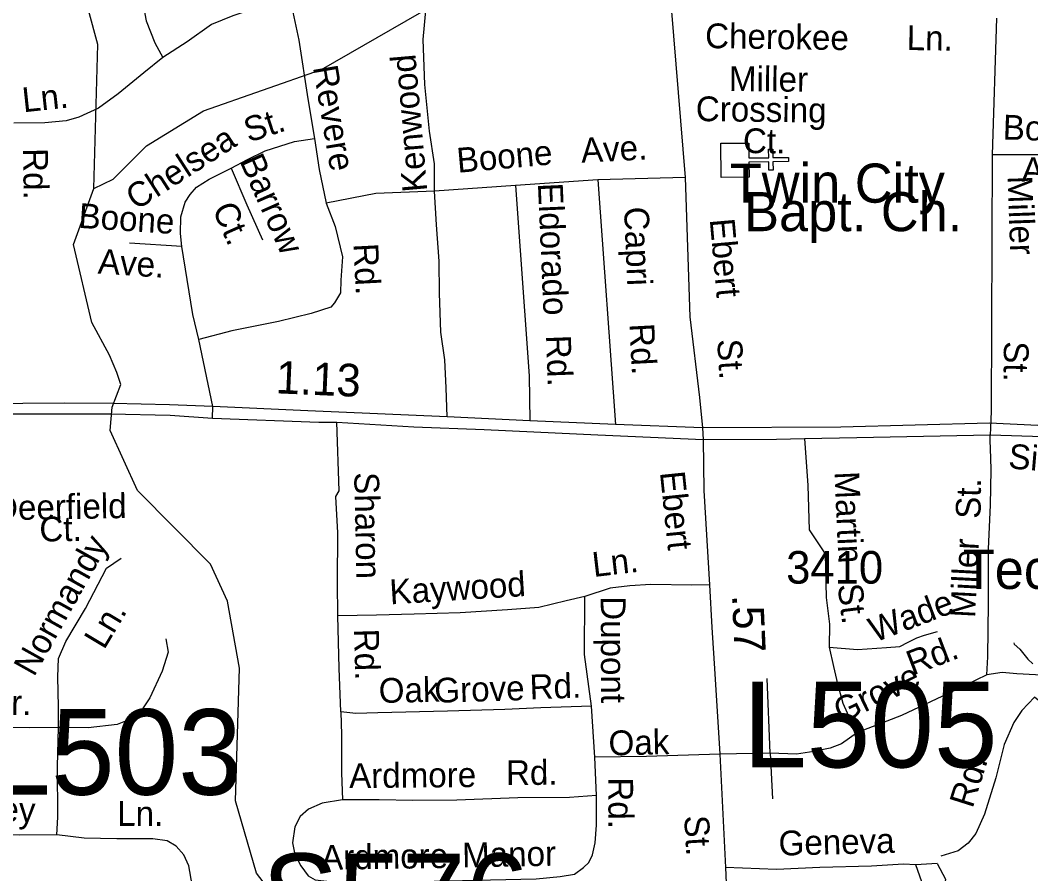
# Model space of a CAD drawing. Extents: x 1547597 to 1699558, y 810033 to 920809.
# Drawn here: x 1619885 to 1623759, y 845095 to 848367 of the extents above; entities that cross this region are included whole.
import ezdxf

# ---------------------------------------------------------------- set-up
doc = ezdxf.new("R2010")
doc.units = 0
for name, color, linetype in [('Exist Cultural Church CELL', 7, 'Continuous'), ('Exist Cultural Church Label', 7, 'Continuous'), ('Exist Cultural Educational Facility College or University Label', 7, 'Continuous'), ('Exist Hydrographic Creek Single Shore', 7, 'Continuous'), ('Exist Hydrographic Misc Water Feature', 7, 'Continuous'), ('Exist Road Non-System Type 51', 7, 'Continuous'), ('Exist Road Non-System Type 51 Label', 7, 'Continuous'), ('Exist Road Primary Interstate Structure Cantilever Sign Number Label', 7, 'Continuous'), ('Exist Road Primary Interstate Structure Ovrhead Sign Number Label', 7, 'Continuous'), ('Exist Road Primary NC Divided Attributed', 7, 'Continuous'), ('Exist Road Primary NC Label', 7, 'Continuous'), ('Exist Road Primary NC Service Mileage Hundredths English Label', 7, 'Continuous'), ('Exist Road Secondary Mileage Hundredths English Label', 7, 'Continuous'), ('Exist Road Secondary Type 51 Label', 7, 'Continuous'), ('Exist Road Secondary Type 51 Number Label', 7, 'Continuous'), ('Exist Road Secondary Type 51 Undivided 4 Lane Attributed', 7, 'Continuous')]:
    doc.layers.add(name, color=color, linetype=linetype)

msp = doc.modelspace()

# ---------------------------------------------------------------- linework, layer by layer
at = {"layer": 'Exist Cultural Church CELL'}
msp.add_lwpolyline([(1622677.7, 847896.4), (1622678.4, 847839.4), (1622754.5, 847840.2), (1622754.2, 847872.2), (1622770.2, 847872.3), (1622770.5, 847840.3), (1622830.6, 847840.9), (1622830.8, 847824.9), (1622770.6, 847824.3), (1622771, 847792.3), (1622755, 847792.2), (1622754.7, 847824.2), (1622678.5, 847823.4), (1622679, 847765.8), (1622572.5, 847764.7), (1622571.3, 847895.3)], close=True, dxfattribs=at)
at = {"layer": 'Exist Hydrographic Creek Single Shore'}
for points in [[(1620166.7, 847722.6), (1620182.7, 848273.9), (1620015.7, 848891.1), (1620019.7, 849033.4), (1619989.3, 849355.1), (1619851.2, 849753.6), (1619811.7, 850031.7), (1619842.5, 850238.6), (1619706.6, 851142.3), (1619664.8, 851324.1), (1619550.8, 851543.1), (1619525.8, 851609.2), (1619489.5, 852019.8)], [(1620166.7, 847722.6), (1620241.8, 847757.3), (1620368.7, 847886), (1620587.7, 848019.4), (1621039.8, 848177.7), (1621577.8, 848488.5), (1621888.8, 848725.1), (1622487.7, 849267.6), (1622733.8, 849531.9), (1622967.8, 849638.7)], [(1620946.8, 844893.6), (1620790.7, 845097), (1620710.8, 845374.4), (1620725.7, 845882.9), (1620679.8, 846139.9), (1620614.8, 846282.3), (1620334.8, 846563.7), (1620230.1, 846794.1), (1620237.9, 846883.6), (1620270.6, 846970.6), (1620256, 847016.3), (1620227.5, 847082.6), (1620159.5, 847208.4), (1620088.7, 847507.6), (1620166.7, 847722.6)]]:
    msp.add_lwpolyline(points, dxfattribs=at)
at = {"layer": 'Exist Hydrographic Misc Water Feature'}
msp.add_lwpolyline([(1623694.3, 845980.6), (1623696.1, 845974.6), (1623717.8, 845956.3), (1623747.4, 845917.9), (1623767.1, 845899.6)], dxfattribs=at)
at = {"layer": 'Exist Road Non-System Type 51'}
for p, q in [((1623628.2, 848375.4), (1623611, 847850.9)), ((1623611, 847850.9), (1623607.4, 846869.2)), ((1620505.2, 847499.5), (1620303.6, 847512.6)), ((1623607.4, 846869.2), (1623604.3, 846801.6)), ((1623604.3, 846801.6), (1623603.2, 846779.1)), ((1623603.9, 846756.5), (1623603.2, 846779.1)), ((1623606, 846688.6), (1623603.9, 846756.5)), ((1622759.8, 845557.3), (1622748.2, 845843.3)), ((1622088.3, 845541.3), (1622075.3, 845737.5)), ((1622759.8, 845557.3), (1622566.5, 845553.2)), ((1622759.8, 845557.3), (1622769.1, 845381.4)), ((1622094.2, 845395.3), (1622088.3, 845541.3)), ((1623400.4, 845134.2), (1623318, 845129.3))]:
    msp.add_line(p, q, dxfattribs=at)
for points in [[(1620372.9, 849172.5), (1620345.8, 849101), (1620340.9, 849035.1), (1620333, 848913.2), (1620341.8, 848705.3), (1620349.2, 848539.2), (1620353.8, 848439.3), (1620368.5, 848364.9), (1620401.2, 848280.6), (1620432.3, 848224.2)], [(1620764.7, 848405.1), (1620700.4, 848384), (1620618.1, 848351.3), (1620525.1, 848284.7), (1620432.3, 848224.2)], [(1620930.5, 848398.6), (1620952.9, 848290.3), (1620987.3, 848065.8), (1621013.1, 847913.6)], [(1621473, 847711.8), (1621473, 847816.3), (1621454.5, 847942.4), (1621436.1, 848120.6), (1621430, 848292.8), (1621441.6, 848417.6)], [(1622380.2, 848416.4), (1622434.4, 847764.1)], [(1620432.3, 848224.2), (1620359.4, 848165.2), (1620260.3, 848084.8), (1620185.6, 848030.1), (1620109.2, 847995.2), (1620060.9, 847982), (1619978.9, 847973.2), (1619861.1, 847972.8)], [(1620693.6, 847800.4), (1620756.1, 847833.6), (1620824.4, 847866.4), (1620937, 847902.8), (1621013.1, 847913.6)], [(1621013.1, 847913.6), (1621031.3, 847795.4), (1621058.3, 847665.7)], [(1624055.2, 847861.1), (1623822.1, 847850.9), (1623611, 847850.9)], [(1620505.2, 847499.5), (1620500, 847549.6), (1620500.9, 847613.4), (1620517.8, 847669.1), (1620536.3, 847699), (1620560.6, 847726.5), (1620609.1, 847757.7), (1620693.6, 847800.4)], [(1620693.6, 847800.4), (1620753.4, 847659.7), (1620813.3, 847524.9)], [(1622434.4, 847764.1), (1622099.6, 847754.8)], [(1622434.4, 847764.1), (1622452.6, 847230.6), (1622488.9, 846920.7), (1622501, 846804.2)], [(1621783.2, 847733.3), (1621473, 847711.8)], [(1622099.6, 847754.8), (1621783.2, 847733.3)], [(1621783.2, 847733.3), (1621836.1, 847004.3), (1621838.4, 846831.1)], [(1622099.6, 847754.8), (1622166.7, 846817.1)], [(1621473, 847711.8), (1621248.7, 847702.6), (1621058.3, 847665.7)], [(1621522.2, 846846.2), (1621518.4, 846958.1), (1621512.3, 847064.8), (1621497.8, 847170.8), (1621492, 847320.8), (1621490.6, 847443), (1621480.6, 847583), (1621473, 847711.8)], [(1621058.3, 847665.7), (1621091.9, 847576.3), (1621120.1, 847460.1), (1621113.6, 847370.6), (1621113, 847322), (1621089.6, 847283.3), (1621075.6, 847267.5), (1621000.8, 847242.3), (1620874.6, 847212), (1620696.2, 847176.8), (1620569.8, 847142.8)], [(1620569.8, 847142.8), (1620547.1, 847239.1), (1620525.2, 847373.2), (1620505.2, 847499.5)], [(1620622, 846840.9), (1620623.5, 846886.3), (1620569.8, 847142.8)], [(1621102.5, 846083.1), (1621102, 846211.8), (1621102.8, 846401.5), (1621095.2, 846541.5), (1621107.7, 846563.3), (1621098.6, 846825.8)], [(1622891.3, 846763), (1622904.2, 846583.7), (1622910.2, 846413.5), (1622971.2, 846321.6), (1622974.6, 846153.7), (1622987, 846051.6), (1622985.8, 845963.7)], [(1623591.3, 845856.8), (1623594.6, 845926.6), (1623597.5, 846132.4), (1623596.7, 846340.4), (1623605.4, 846508.1), (1623607.3, 846643.9), (1623606, 846688.6)], [(1620032.2, 845656.1), (1620031.3, 845734.1), (1620029.1, 845850), (1620032.1, 845920), (1620059.3, 845985.5), (1620135.1, 846112.2), (1620215.3, 846266.9), (1620271.8, 846304.2)], [(1622527.4, 846202.1), (1622460.1, 846201.3), (1622302.3, 846203.7), (1622222.3, 846198.9), (1622146.3, 846190.1), (1622049.8, 846157.6)], [(1622049.8, 846157.6), (1621977.6, 846140.7), (1621873.3, 846116.2), (1621753.4, 846106), (1621571.3, 846094.7), (1621395.5, 846089.4), (1621251.5, 846085.6), (1621102.5, 846083.1)], [(1622075.3, 845737.5), (1622047.8, 845935.9), (1622049.8, 846157.6)], [(1621114.6, 845715.2), (1621107.3, 845882.5), (1621102.5, 846083.1)], [(1622985.8, 845963.7), (1623095.4, 845954.1), (1623205.5, 845962.5), (1623257.4, 845965.6), (1623289.7, 845983.2), (1623321.9, 845998.7), (1623351.9, 846010.1), (1623402.2, 846023.5)], [(1620442.9, 845995.7), (1620452.2, 845943.7), (1620429.2, 845871.9), (1620381.6, 845768.8), (1620346.7, 845715.3), (1620314.4, 845689.7), (1620256.1, 845666.7), (1620146, 845654.3), (1620032.2, 845656.1)], [(1622985.8, 845963.7), (1623002.5, 845889.6), (1623017.6, 845823.4), (1623038.5, 845749.1), (1623067.4, 845686.7), (1623094.6, 845636.3)], [(1623825, 845855.3), (1623705.3, 845861.1), (1623649.6, 845865.8), (1623591.3, 845856.8)], [(1623591.3, 845856.8), (1623464.7, 845796.7), (1623263.4, 845701.8), (1623094.6, 845636.3)], [(1623400.4, 845134.2), (1623431.9, 845073.5), (1623419.8, 844986.2), (1623448.9, 844918.3), (1623514.3, 844872.2), (1623674.3, 844850.4), (1623907, 844867.4), (1624100.9, 844903.7), (1624197.9, 844928), (1624234.2, 844998.3), (1624224.5, 845100.2), (1624222.1, 845223.9), (1624154.2, 845321), (1623996.7, 845519.9), (1623860.9, 845701.8), (1623773.9, 845772)], [(1623773.9, 845772), (1623725.3, 845720.8), (1623694.5, 845675.2), (1623657.4, 845589.9), (1623625.4, 845462.5), (1623581.3, 845323.1), (1623548.2, 845249.7), (1623519.6, 845212.1), (1623481.2, 845182.9), (1623415, 845161.8)], [(1622075.3, 845737.5), (1621881.5, 845730.4), (1621743.5, 845724.4), (1621523.6, 845717.6), (1621255.8, 845711.7), (1621171.8, 845709), (1621114.6, 845715.2)], [(1621114.6, 845715.2), (1621116.6, 845627.8), (1621116.4, 845482), (1621120.9, 845378)], [(1620032.2, 845656.1), (1619922.3, 845653.7), (1619728.4, 845656.6), (1619564.6, 845661.1)], [(1620025.8, 845244.6), (1620029, 845312.3), (1620027.9, 845506.3), (1620032.2, 845656.1)], [(1623094.6, 845636.3), (1623034.1, 845593.1), (1622989.7, 845575.8), (1622927.6, 845562.9), (1622861.6, 845553.8), (1622759.8, 845557.3)], [(1622566.5, 845553.2), (1622286.3, 845544.5), (1622088.3, 845541.3)], [(1621120.9, 845378), (1621042.8, 845365.2), (1620990.5, 845341.8), (1620958.1, 845314.5), (1620937.5, 845274.7), (1620928.5, 845213), (1620937.8, 845168.8), (1620961.1, 845124.5), (1620988.3, 845087.3), (1621016.2, 845071.8), (1621094.1, 845062.6), (1621269.8, 845064), (1621471.8, 845066.9), (1621687.6, 845071.8), (1621863.6, 845075), (1621955.6, 845083.7), (1622009.6, 845092.8), (1622043.9, 845118.4), (1622064.3, 845138), (1622078.8, 845167.7), (1622089.3, 845213.5), (1622094.5, 845281.4), (1622094.2, 845395.3)], [(1622094.2, 845395.3), (1621990.2, 845387), (1621792.2, 845385.8), (1621558.3, 845377.4), (1621390.6, 845376), (1621260.8, 845377.8), (1621120.9, 845378)], [(1620025.8, 845244.6), (1619882.1, 845242.7), (1619626.4, 845252.5), (1619432.7, 845263.4)], [(1620551.4, 844982.7), (1620544.4, 845052.7), (1620531.7, 845125), (1620512.3, 845167.2), (1620482.4, 845200.7), (1620448, 845221), (1620393.3, 845228.9), (1620255.4, 845229.1), (1620129.6, 845230.8), (1620025.8, 845244.6)], [(1623318, 845129.3), (1623270.7, 845131.9), (1623148.8, 845123.8), (1622950.8, 845118.8), (1622785, 845111.3), (1622589, 845118.7)], [(1623480.4, 844506.9), (1623457.1, 844643.4), (1623407.7, 844810.1), (1623370.3, 844980.6), (1623318, 845129.3)]]:
    msp.add_lwpolyline(points, dxfattribs=at)
at = {"layer": 'Exist Road Primary NC Divided Attributed'}
for points in [[(1622501, 846804.2), (1622166.7, 846817.1), (1621838.4, 846831.1), (1621522.2, 846846.2), (1620987.8, 846869), (1620623.5, 846886.3), (1620457.1, 846893.1), (1620239.6, 846898.3), (1620053.1, 846899.1), (1619895, 846897.4), (1619553.9, 846889.7), (1619279.5, 846882.8), (1619091.7, 846882.8), (1618895.3, 846892.3), (1618819.5, 846899.1), (1618700.7, 846922.6), (1618589.9, 846946.5), (1618461.7, 846982), (1618342.9, 847025.1), (1618204.5, 847089.4), (1618090.3, 847143.1), (1617872.4, 847265.3), (1617639.4, 847400.7)], [(1617723.4, 847282.3), (1618162.9, 847056.1), (1618260.4, 847016.8), (1618401.1, 846958.5), (1618501, 846927.5), (1618612.9, 846899.1), (1618702.2, 846878.7), (1618785.1, 846864.7), (1618897.9, 846850), (1619085.7, 846838.8), (1619357.9, 846839.7), (1619462.6, 846844.1), (1619851.5, 846858.7), (1620088.4, 846858.7), (1620231, 846857.8), (1620459.7, 846852.6), (1620622, 846840.9), (1621030, 846825.9), (1621098.6, 846825.8), (1621394.4, 846808.7), (1621664, 846797.5), (1621853.5, 846788.9), (1622099.4, 846777.7), (1622503.3, 846760.3)], [(1626914.7, 846202.4), (1626880.3, 846267.8), (1626845.1, 846335.1), (1626802.3, 846391.7), (1626750.4, 846457.5), (1626706.1, 846497.2), (1626634.9, 846545.5), (1626582.7, 846565.9), (1626501.8, 846587.1), (1626394.3, 846613.6), (1626101.6, 846663.5), (1625928.4, 846685.8), (1625684.1, 846706.3), (1625262, 846730.5), (1624976.8, 846749.4), (1624728.7, 846763), (1624411.7, 846781.9), (1623998.7, 846803.1), (1623600.9, 846822.4), (1623030.5, 846807.2), (1622501, 846804.2)], [(1622503.3, 846760.3), (1622784.7, 846761.1), (1622891.3, 846763), (1623092.5, 846767.9), (1623603.1, 846777), (1624009.3, 846764.9), (1624336.9, 846741.8), (1624724.9, 846716.8), (1625003.3, 846700.2), (1625262, 846688.9), (1625526, 846673), (1625772.6, 846657.8), (1625850.5, 846654.1), (1625959.4, 846640.8), (1626212.8, 846603.8), (1626377.7, 846566.7), (1626495.7, 846547), (1626585, 846519), (1626643.4, 846485), (1626704.6, 846445.2), (1626751.9, 846390.2), (1626793.2, 846335.1), (1626876.2, 846184.7)]]:
    msp.add_lwpolyline(points, dxfattribs=at)
at = {"layer": 'Exist Road Secondary Type 51 Undivided 4 Lane Attributed'}
for points in [[(1622501, 846804.2), (1622503.3, 846760.3)], [(1622503.3, 846760.3), (1622506, 846564), (1622527.4, 846202.1), (1622536.2, 846039.3), (1622548.3, 845861.2), (1622566.5, 845553.2), (1622589, 845118.7), (1622597.8, 844908.7), (1622594, 844861.4), (1622569.5, 844778.6), (1622360.8, 844390.6), (1622286, 844294.9), (1622191, 844179.4), (1621998.4, 844023.3)]]:
    msp.add_lwpolyline(points, dxfattribs=at)

# ---------------------------------------------------------------- texts
at = {"layer": 'Exist Cultural Church Label'}
for s, p in [('Twin City', (1622605.3, 847667.6)), ('Bapt. Ch.', (1622660.3, 847558.3))]:
    msp.add_text(s, height=150, dxfattribs=at).set_placement(p)
at = {"layer": 'Exist Cultural Educational Facility College or University Label'}
msp.add_text('Tech. College', height=150, dxfattribs=at).set_placement((1623498.5, 846186.7))
at = {"layer": 'Exist Road Non-System Type 51 Label'}
for s, rotation, p in [('Cherokee', 359.1634, (1622510.2, 848260.4)), ('Ln.', 359.1464, (1623283.1, 848253)), ('Kenwood', 95.0156, (1621445.8, 847712.5)), ('Revere', 279.5945, (1621006.9, 848186.9)), ('Miller', 359.323, (1622601.4, 848096)), ('Ln.', 6.0825, (1619897.5, 848014)), ('Crossing', 359.323, (1622474.6, 847980.5)), ('St.', 17.8848, (1620760.9, 847897.6)), ('Boone', 358.145, (1623650.8, 847910.1)), ('Chelsea', 32.8065, (1620329.7, 847636.2)), ('Ave.', 2.8761, (1622036.9, 847820.7)), ('Ct.', 359.323, (1622655.4, 847858)), ('Boone', 5.0844, (1621562.7, 847782.1)), ('Rd.', 270.8022, (1619895.7, 847876.1)), ('Barrow', 293.9428, (1620724.7, 847828)), ('Ave.', 358.145, (1623723.2, 847748.4)), ('Miller', 272.0938, (1623669.7, 847769.3)), ('Eldorado', 272.488, (1621869.6, 847741.8)), ('Boone', 356.2847, (1620106.6, 847571.3)), ('Ct.', 293.9428, (1620619.7, 847644.3)), ('Capri', 272.4209, (1622199.6, 847650.2)), ('Ebert', 275.0589, (1622528.4, 847603.5)), ('Rd.', 272.9958, (1621162.1, 847509.7)), ('Ave.', 356.2847, (1620180.9, 847396.2)), ('Rd.', 273.0031, (1622220.3, 847202.9)), ('Rd.', 272.1287, (1621900.7, 847158.8)), ('St.', 273.389, (1622556.8, 847142.5)), ('St.', 269.3672, (1623656.4, 847136.7)), ('Sharon', 271.2066, (1621165.3, 846633.6)), ('Martin', 272.5889, (1623006.3, 846635.7)), ('St.', 89.1753, (1623566.5, 846455.2)), ('Deerfield', 0.9946, (1619785.4, 846449.7)), ('Ct.', 0.9946, (1619959.3, 846368.2)), ('Normandy', 60.7666, (1619938, 845846.8)), ('Miller', 87.0627, (1623545.4, 846074.3)), ('Ln.', 6.6513, (1622083.4, 846232.3)), ('Kaywood', 3.5542, (1621303.7, 846127.4)), ('St.', 276.8886, (1623018.4, 846202)), ('Dupont', 270.2035, (1622110.7, 846158.7)), ('Wade', 20.7738, (1623160.9, 845980.7)), ('Ln.', 59.1131, (1620206.4, 845950.6)), ('Rd.', 271.5275, (1621164.5, 846033.1)), ('Rd.', 20.7738, (1623305.2, 845853.8)), ('Rd.', 2.0898, (1621839.3, 845762.9)), ('Grove', 26.0013, (1623033, 845669.2)), ('Oak', 1.277, (1621260.4, 845749.3)), ('Grove', 1.7573, (1621474.1, 845749.9)), ('Dr.', 359.1331, (1619758, 845705.4)), ('Oak', 1.277, (1622141.4, 845548.2)), ('Ardmore', 0.4774, (1621146.3, 845423.1)), ('Rd.', 0.3428, (1621747.7, 845434.8)), ('Rd.', 72.4613, (1623535.9, 845342.7)), ('Rd.', 270.1453, (1622139.8, 845464.1)), ('Alderney', 357.8077, (1619440.6, 845310)), ('Ln.', 359.9196, (1620256.7, 845278.3)), ('Geneva', 1.4436, (1622793.4, 845164)), ('Ardmore', 0.8246, (1621039.1, 845109.9)), ('Manor', 1.0532, (1621580, 845119))]:
    msp.add_text(s, height=95, rotation=rotation, dxfattribs=at).set_placement(p)
at = {"layer": 'Exist Road Primary Interstate Structure Cantilever Sign Number Label'}
for s, p in [('L505', (1622656, 845502.5)), ('L503', (1619758.9, 845397.7))]:
    msp.add_text(s, height=328.08, dxfattribs=at).set_placement(p)
at = {"layer": 'Exist Road Primary Interstate Structure Ovrhead Sign Number Label'}
msp.add_text('S576', height=328.08, dxfattribs=at).set_placement((1620811.5, 844844.3))
at = {"layer": 'Exist Road Primary NC Label'}
msp.add_text('Silas', height=95, rotation=355.2051, dxfattribs=at).set_placement((1623671, 846649.3))
at = {"layer": 'Exist Road Primary NC Service Mileage Hundredths English Label'}
msp.add_text('1.13', height=125, rotation=357.5562, dxfattribs=at).set_placement((1620862.9, 846936.9))
at = {"layer": 'Exist Road Secondary Mileage Hundredths English Label'}
msp.add_text('.57', height=120, rotation=272.5313, dxfattribs=at).set_placement((1622613.7, 846163.1))
at = {"layer": 'Exist Road Secondary Type 51 Label'}
for s, rotation, p in [('Ebert', 275.8936, (1622337.5, 846633.9)), ('St.', 273.2454, (1622430.2, 845316.3))]:
    msp.add_text(s, height=95, rotation=rotation, dxfattribs=at).set_placement(p)
at = {"layer": 'Exist Road Secondary Type 51 Number Label'}
msp.add_text('3410', height=125, dxfattribs=at).set_placement((1622821.4, 846207.1))

doc.saveas('drawing.dxf')
